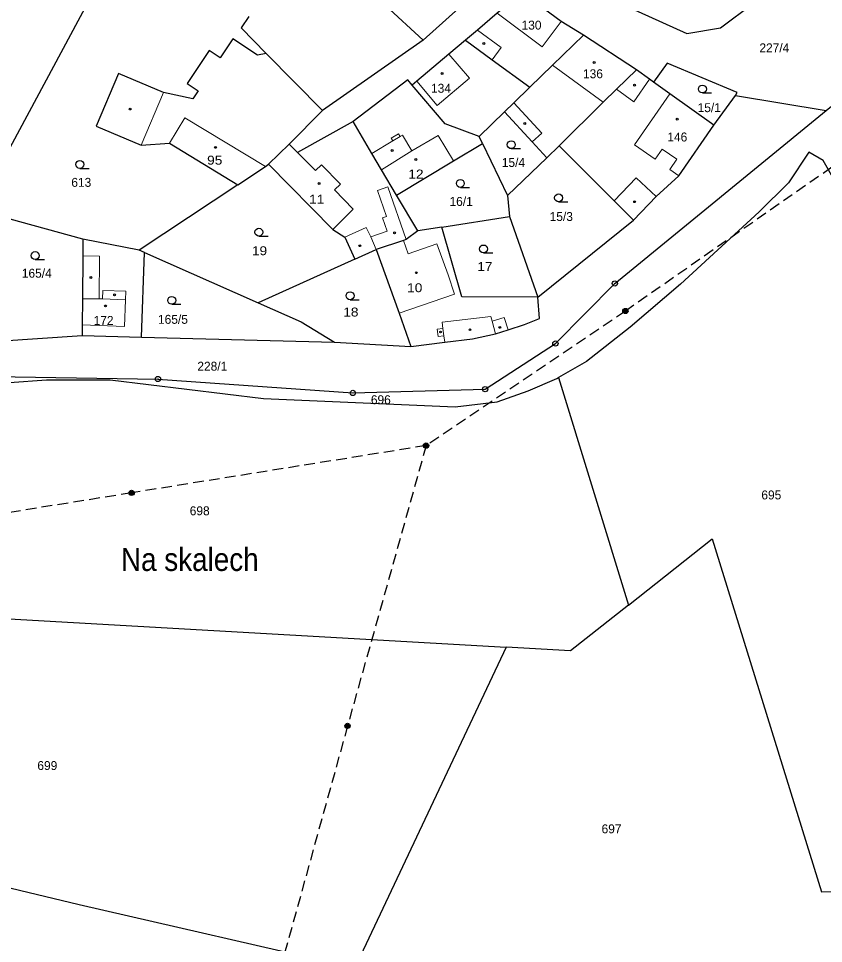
# Model space of a CAD drawing. Extents: x -754445 to -751443, y -1030748 to -1028224.
# Drawn here: x -752716 to -752562.9, y -1029419.8 to -1029243.8 of the extents above; entities that cross this region are included whole.
import ezdxf
from ezdxf.enums import TextEntityAlignment as Align

# ---------------------------------------------------------------- set-up
doc = ezdxf.new("R2010")
doc.units = 0
doc.header["$LTSCALE"] = 0.68
doc.linetypes.add('MEDIUM_DASHED', pattern=[4.5, 3, -1.5])
for name, color, linetype, lineweight in [('1', 7, 'Continuous', 25), ('3', 7, 'Continuous', 25), ('4', 7, 'Continuous', 13), ('5', 7, 'Continuous', 25), ('6', 7, 'Continuous', 25), ('7', 7, 'Continuous', 13), ('8', 7, 'Continuous', 25)]:
    doc.layers.add(name, color=color, linetype=linetype, lineweight=lineweight)
doc.layers.add('2', color=7, linetype='Continuous')

msp = doc.modelspace()

# ---------------------------------------------------------------- linework, layer by layer
at = {"layer": '1'}
for p, q in [((-752639.05, -1029247.94), (-752658.18, -1029261.32)), ((-752598.47, -1029253.59), (-752608.54, -1029247.02)), ((-752583.72, -1029264.15), (-752579.64, -1029258.45)), ((-752628.42, -1029266.26), (-752623.6, -1029261.6)), ((-752627.76, -1029267.63), (-752623.01, -1029277.47)), ((-752615.51, -1029270.33), (-752613.17, -1029268.02)), ((-752674.29, -1029275.44), (-752693.09, -1029287.89)), ((-752640.05, -1029284.21), (-752644.11, -1029277.42)), ((-752635.47, -1029283.5), (-752622.63, -1029281.5)), ((-752693.09, -1029287.89), (-752703.79, -1029285.82)), ((-752692.05, -1029288.35), (-752693.09, -1029287.89)), ((-752692.65, -1029304.42), (-752692.05, -1029288.35)), ((-752692.05, -1029288.35), (-752670.41, -1029297.95)), ((-752652.05, -1029289.61), (-752647.96, -1029287.75)), ((-752652.05, -1029289.61), (-752670.41, -1029297.95)), ((-752720, -1029305.22), (-752703.9, -1029304.12)), ((-752692.65, -1029304.42), (-752655.91, -1029305.39)), ((-752655.91, -1029305.39), (-752641.38, -1029306.24)), ((-752772.84, -1029354.85), (-752623.27, -1029363.43))]:
    msp.add_line(p, q, dxfattribs=at)
for points in [[(-752685.79, -1029207.91), (-752692.16, -1029223.36), (-752696.43, -1029228.8), (-752722.35, -1029277.04)], [(-752637.1, -1029221.56), (-752651.14, -1029236.82), (-752646.2, -1029241.37), (-752639.05, -1029247.94)], [(-752639.05, -1029247.94), (-752626.08, -1029236.25), (-752622.98, -1029233.2), (-752632.16, -1029226.11), (-752637.1, -1029221.56)], [(-752604.76, -1029239.45), (-752588.85, -1029246.7), (-752582.48, -1029245.63), (-752576.21, -1029240.91), (-752574.33, -1029235.9)], [(-752608.54, -1029247.02), (-752612.8, -1029244.39), (-752620.23, -1029238.87), (-752624.94, -1029242.84), (-752628.72, -1029246.03), (-752631, -1029247.96)], [(-752672.22, -1029243.44), (-752673.66, -1029245.63), (-752668.9, -1029250.46)], [(-752668.9, -1029250.46), (-752670.58, -1029250.78), (-752675.24, -1029247.67), (-752677.68, -1029251.33), (-752679.76, -1029249.94), (-752683.92, -1029256.18), (-752681.84, -1029257.57), (-752682.86, -1029259.09), (-752688.46, -1029257.91), (-752696.98, -1029254.28), (-752701.24, -1029264.31), (-752692.72, -1029267.93), (-752687.33, -1029267.55), (-752674.29, -1029275.44)], [(-752631, -1029247.96), (-752634.13, -1029250.59), (-752640.24, -1029255.75), (-752641.11, -1029256.49)], [(-752631, -1029247.96), (-752625.93, -1029251.68), (-752618.77, -1029256.92)], [(-752618.77, -1029256.92), (-752614.44, -1029252.73), (-752608.54, -1029247.02)], [(-752664.53, -1029267.71), (-752658.18, -1029261.32), (-752668.9, -1029250.46)], [(-752579.64, -1029258.45), (-752579.28, -1029257.93), (-752592.63, -1029252.32), (-752595.22, -1029255.92)], [(-752613.17, -1029268.02), (-752604.77, -1029259.72), (-752602.25, -1029257.27), (-752598.47, -1029253.59)], [(-752595.22, -1029255.92), (-752596, -1029255.36), (-752598.47, -1029253.59)], [(-752579.64, -1029258.45), (-752562.35, -1029261.32), (-752556, -1029256.17), (-752556.77, -1029254.43)], [(-752641.11, -1029256.49), (-752641.97, -1029255.48), (-752652.37, -1029263.45)], [(-752628.42, -1029266.26), (-752634.83, -1029263.88), (-752641.11, -1029256.49)], [(-752583.72, -1029264.15), (-752592.13, -1029258.14), (-752595.22, -1029255.92)], [(-752623.6, -1029261.6), (-752621.8, -1029259.86), (-752618.77, -1029256.92)], [(-752748.57, -1029322.36), (-752743.86, -1029318.74), (-752724.5, -1029311.89), (-752689.5, -1029312.41), (-752652.42, -1029315.06), (-752627.25, -1029314.34), (-752613.89, -1029305.67), (-752602.57, -1029294.23), (-752562.35, -1029261.32)], [(-752623.6, -1029261.6), (-752618.3, -1029267.32), (-752615.51, -1029270.33)], [(-752652.37, -1029263.45), (-752662.95, -1029269.31), (-752664.53, -1029267.71), (-752668.45, -1029271.57)], [(-752644.11, -1029277.42), (-752647, -1029272.59), (-752648.82, -1029269.49), (-752652.37, -1029263.45)], [(-752599, -1029282.2), (-752594.74, -1029277.68), (-752590.38, -1029273.78), (-752583.72, -1029264.15)], [(-752644.11, -1029277.42), (-752633.27, -1029270.93), (-752627.76, -1029267.63), (-752628.42, -1029266.26)], [(-752613.17, -1029268.02), (-752602.69, -1029278.49), (-752599, -1029282.2)], [(-752615.51, -1029270.33), (-752623.01, -1029277.47), (-752622.63, -1029281.5)], [(-752522.17, -1029409.72), (-752522.43, -1029399.51), (-752523.08, -1029388.56), (-752527.18, -1029371.5), (-752531.84, -1029358.15), (-752542.54, -1029321.99), (-752544.93, -1029314.06), (-752554.17, -1029288.01), (-752560.62, -1029274.94), (-752562.95, -1029270.86), (-752565.69, -1029269.27), (-752569.55, -1029275.11), (-752575.13, -1029280.6), (-752590.06, -1029294.35), (-752599.64, -1029302.52), (-752607.95, -1029309.08), (-752613.3, -1029312.12), (-752599.99, -1029355.41)], [(-752674.29, -1029275.44), (-752669.07, -1029271.98), (-752668.45, -1029271.57)], [(-752668.45, -1029271.57), (-752656.26, -1029283.97), (-752653.95, -1029285.42), (-752652.05, -1029289.61)], [(-752703.79, -1029285.82), (-752720.24, -1029281.3), (-752722.35, -1029277.04)], [(-752622.63, -1029281.5), (-752617.23, -1029296.82), (-752599, -1029282.2)], [(-752640.05, -1029284.21), (-752642.25, -1029285.89), (-752642.77, -1029286.06), (-752647.96, -1029287.75)], [(-752617.23, -1029296.82), (-752631.67, -1029296.75), (-752635.47, -1029283.5), (-752640.05, -1029284.21)], [(-752703.79, -1029285.82), (-752703.81, -1029288.99), (-752703.86, -1029297.14), (-752703.89, -1029302.12), (-752703.9, -1029304.12), (-752692.65, -1029304.42)], [(-752647.96, -1029287.75), (-752643.64, -1029299.89), (-752641.38, -1029306.24)], [(-752641.38, -1029306.24), (-752634.92, -1029305.42), (-752629.66, -1029304.75), (-752625.3, -1029303.84), (-752622.89, -1029303.08), (-752619.75, -1029302.07), (-752616.91, -1029300.91), (-752617.23, -1029296.82)], [(-752670.41, -1029297.95), (-752662.27, -1029301.54), (-752655.91, -1029305.39)], [(-752772.84, -1029354.85), (-752763.68, -1029344.42), (-752755.9, -1029335.07), (-752747.48, -1029325.32), (-752743.16, -1029321.72), (-752739.58, -1029319.13), (-752733.56, -1029316.35), (-752725.37, -1029314.13), (-752717.73, -1029313.07), (-752710.68, -1029312.55), (-752698.61, -1029312.55), (-752669.4, -1029316.09), (-752632.97, -1029317.72), (-752624.98, -1029316.73), (-752619.09, -1029314.66), (-752613.62, -1029312.3), (-752613.3, -1029312.12)], [(-752599.99, -1029355.41), (-752584.04, -1029342.8), (-752563.24, -1029409.94), (-752522.17, -1029409.72)], [(-752599.99, -1029355.41), (-752611.02, -1029364.13), (-752623.27, -1029363.43), (-752652.02, -1029424.42)], [(-752788.12, -1029385.09), (-752769.32, -1029393.45), (-752756.2, -1029398.64), (-752737.01, -1029404.56), (-752704.52, -1029412.39), (-752652.02, -1029424.42)]]:
    msp.add_lwpolyline(points, dxfattribs=at)
at = {"layer": '3'}
for p, q in [((-752585.913, -1029257.99), (-752584.163, -1029257.99)), ((-752622.283, -1029268.59), (-752620.533, -1029268.59)), ((-752704.363, -1029272.34), (-752702.613, -1029272.34)), ((-752631.973, -1029275.95), (-752630.223, -1029275.95)), ((-752613.283, -1029278.69), (-752611.533, -1029278.69)), ((-752670.303, -1029285.23), (-752668.553, -1029285.23)), ((-752627.563, -1029288.42), (-752625.813, -1029288.42)), ((-752712.863, -1029289.68), (-752711.113, -1029289.68)), ((-752686.873, -1029298.2), (-752685.123, -1029298.2)), ((-752652.953, -1029297.32), (-752651.203, -1029297.32))]:
    msp.add_line(p, q, dxfattribs=at)
for centre in [(-752585.9129, -1029257.2398), (-752622.2829, -1029267.8398), (-752704.3629, -1029271.5898), (-752631.9729, -1029275.1998), (-752613.2829, -1029277.9398), (-752670.3029, -1029284.4798), (-752712.8629, -1029288.9298), (-752627.5629, -1029287.6698), (-752686.8729, -1029297.4498), (-752652.9529, -1029296.5698)]:
    msp.add_circle(centre, 0.75, dxfattribs=at)
at = {"layer": '4'}
for p, q in [((-752624.94, -1029242.84), (-752616.38, -1029249.21)), ((-752616.38, -1029249.21), (-752612.8, -1029244.39)), ((-752624.21, -1029249.33), (-752628.72, -1029246.03)), ((-752624.21, -1029249.33), (-752625.93, -1029251.68)), ((-752630.23, -1029255.21), (-752634.13, -1029250.59)), ((-752614.44, -1029252.73), (-752604.77, -1029259.72)), ((-752640.24, -1029255.75), (-752636.38, -1029260.36)), ((-752630.23, -1029255.21), (-752636.38, -1029260.36)), ((-752598.99, -1029259.67), (-752596, -1029255.36)), ((-752692.72, -1029267.93), (-752688.46, -1029257.91)), ((-752602.25, -1029257.27), (-752598.99, -1029259.67)), ((-752592.13, -1029258.14), (-752598.85, -1029267.84)), ((-752616.47, -1029265.62), (-752621.8, -1029259.86)), ((-752687.33, -1029267.55), (-752684.4, -1029262.71)), ((-752669.07, -1029271.98), (-752684.4, -1029262.71)), ((-752644.84, -1029267.11), (-752648.82, -1029269.49)), ((-752645.14, -1029266.59), (-752643.71, -1029265.74)), ((-752644.84, -1029267.11), (-752645.14, -1029266.59)), ((-752643.4, -1029266.25), (-752644.84, -1029267.11)), ((-752643.71, -1029265.74), (-752643.4, -1029266.25)), ((-752643, -1029266.02), (-752643.4, -1029266.25)), ((-752641.2, -1029269.03), (-752643, -1029266.02)), ((-752641.2, -1029269.03), (-752636.17, -1029266.11)), ((-752633.27, -1029270.93), (-752636.17, -1029266.11)), ((-752616.47, -1029265.62), (-752618.3, -1029267.32)), ((-752647, -1029272.59), (-752641.2, -1029269.03)), ((-752598.85, -1029267.84), (-752594.92, -1029270.57)), ((-752594.92, -1029270.57), (-752593.6, -1029268.66)), ((-752593.6, -1029268.66), (-752590.76, -1029270.61)), ((-752662.95, -1029269.31), (-752659.55, -1029272.77)), ((-752590.76, -1029270.61), (-752592.09, -1029272.55)), ((-752658.41, -1029271.65), (-752659.55, -1029272.77)), ((-752658.41, -1029271.65), (-752654.79, -1029275.33)), ((-752592.09, -1029272.55), (-752590.38, -1029273.78)), ((-752598.5, -1029274.14), (-752602.69, -1029278.49)), ((-752598.5, -1029274.14), (-752594.74, -1029277.68)), ((-752654.79, -1029275.33), (-752655.93, -1029276.45)), ((-752647.74, -1029276.52), (-752645.75, -1029275.83)), ((-752645.75, -1029275.83), (-752642.25, -1029285.89)), ((-752655.93, -1029276.45), (-752652.34, -1029280.11)), ((-752646.02, -1029281.47), (-752647.74, -1029276.52)), ((-752656.26, -1029283.97), (-752652.34, -1029280.11)), ((-752646.77, -1029281.74), (-752646.02, -1029281.47)), ((-752645.88, -1029284.29), (-752646.77, -1029281.74)), ((-752649.86, -1029283.56), (-752653.95, -1029285.42)), ((-752649.86, -1029283.56), (-752649.03, -1029285.38)), ((-752649.03, -1029285.38), (-752645.88, -1029284.29)), ((-752649.03, -1029285.38), (-752647.96, -1029287.75)), ((-752642.77, -1029286.06), (-752641.89, -1029288.61)), ((-752641.89, -1029288.61), (-752636.42, -1029286.71)), ((-752636.42, -1029286.71), (-752634.31, -1029292.57)), ((-752703.81, -1029288.99), (-752700.63, -1029289.01)), ((-752700.63, -1029289.01), (-752700.68, -1029297.16)), ((-752634.31, -1029292.57), (-752633.11, -1029296.24)), ((-752700.68, -1029297.16), (-752703.86, -1029297.14)), ((-752700.04, -1029297.16), (-752700.68, -1029297.16)), ((-752700.04, -1029297.16), (-752699.98, -1029295.56)), ((-752700.04, -1029297.16), (-752695.69, -1029297.33)), ((-752699.98, -1029295.56), (-752695.63, -1029295.72)), ((-752695.63, -1029295.72), (-752695.69, -1029297.33)), ((-752633.11, -1029296.24), (-752643.64, -1029299.89)), ((-752695.69, -1029297.33), (-752695.88, -1029302.42)), ((-752635.45, -1029301.6), (-752626.17, -1029300.55)), ((-752626.17, -1029300.55), (-752625.94, -1029301.42)), ((-752625.94, -1029301.42), (-752623.64, -1029300.7)), ((-752623.64, -1029300.7), (-752622.89, -1029303.08)), ((-752703.89, -1029302.12), (-752695.88, -1029302.42)), ((-752635.28, -1029302.79), (-752635.45, -1029301.6)), ((-752625.94, -1029301.42), (-752625.3, -1029303.84)), ((-752636.37, -1029302.94), (-752635.28, -1029302.79)), ((-752636.37, -1029302.94), (-752636.18, -1029304.33)), ((-752636.18, -1029304.33), (-752635.09, -1029304.18)), ((-752635.09, -1029304.18), (-752635.28, -1029302.79)), ((-752634.92, -1029305.42), (-752635.09, -1029304.18))]:
    msp.add_line(p, q, dxfattribs=at)
at = {"layer": '5'}
for centre in [(-752627.4868, -1029248.5892), (-752606.5168, -1029252.1892), (-752635.4568, -1029254.2992), (-752598.8168, -1029256.4992), (-752694.7968, -1029261.0492), (-752619.7268, -1029263.7892), (-752590.6968, -1029262.9692), (-752678.5668, -1029268.3492), (-752644.9268, -1029268.9492), (-752640.4268, -1029270.6492), (-752658.8568, -1029275.2292), (-752598.8168, -1029278.6792), (-752644.4768, -1029284.5992), (-752651.1068, -1029287.0492), (-752702.2468, -1029293.0892), (-752640.3468, -1029292.1892), (-752697.7468, -1029296.3992), (-752699.4868, -1029298.5092), (-752624.4468, -1029302.5892), (-752635.7268, -1029303.4692), (-752630.1368, -1029303.0292)]:
    msp.add_circle(centre, 0.175, dxfattribs=at)
at = {"layer": '6', "linetype": 'MEDIUM_DASHED'}
msp.add_line((-752561.29, -1029272.12), (-752600.57, -1029299.48), dxfattribs=at)
for points in [[(-752600.57, -1029299.48), (-752638.49, -1029325.08), (-752653.43, -1029378.4), (-752668.49, -1029432.81), (-752691.97, -1029517.07), (-752725.07, -1029640.53), (-752753.53, -1029737.08), (-752782.66, -1029841.76), (-752799.51, -1029901.49)], [(-752638.49, -1029325.08), (-752694.51, -1029334.07), (-752748.02, -1029342.67), (-752809.39, -1029352.53), (-752875.51, -1029363.18)]]:
    msp.add_lwpolyline(points, dxfattribs=at)
at = {"layer": '6'}
for centre, radius in [((-752600.5734, -1029299.4799), 0.5), ((-752600.5734, -1029299.4799), 0.4), ((-752600.5734, -1029299.4799), 0.3), ((-752600.5734, -1029299.4799), 0.2), ((-752600.5734, -1029299.4799), 0.1), ((-752638.4934, -1029325.0799), 0.5), ((-752638.4934, -1029325.0799), 0.4), ((-752638.4934, -1029325.0799), 0.3), ((-752638.4934, -1029325.0799), 0.2), ((-752638.4934, -1029325.0799), 0.1), ((-752694.5134, -1029334.0699), 0.5), ((-752694.5134, -1029334.0699), 0.4), ((-752694.5134, -1029334.0699), 0.3), ((-752694.5134, -1029334.0699), 0.2), ((-752694.5134, -1029334.0699), 0.1), ((-752653.4334, -1029378.3999), 0.5), ((-752653.4334, -1029378.3999), 0.4), ((-752653.4334, -1029378.3999), 0.3), ((-752653.4334, -1029378.3999), 0.2), ((-752653.4334, -1029378.3999), 0.1)]:
    msp.add_circle(centre, radius, dxfattribs=at)
at = {"layer": '8'}
for centre, radius in [((-752602.57, -1029294.2299), 0.5), ((-752602.57, -1029294.2299), 0.0303), ((-752613.89, -1029305.6699), 0.5), ((-752613.89, -1029305.6699), 0.0303), ((-752689.5, -1029312.4099), 0.5), ((-752689.5, -1029312.4099), 0.0303), ((-752652.42, -1029315.0599), 0.5), ((-752627.25, -1029314.3399), 0.5), ((-752627.25, -1029314.3399), 0.0303), ((-752652.42, -1029315.0599), 0.0303)]:
    msp.add_circle(centre, radius, dxfattribs=at)

# ---------------------------------------------------------------- texts
at = {"layer": '2'}
for s, p in [('130', (-752618.429, -1029245.94)), ('227/4', (-752572.23, -1029250.26)), ('136', (-752606.739, -1029255.19)), ('134', (-752635.649, -1029257.95)), ('15/1', (-752584.62, -1029261.64)), ('146', (-752590.689, -1029267.22)), ('15/4', (-752621.87, -1029272.07)), ('613', (-752704.089, -1029275.85)), ('16/1', (-752631.82, -1029279.48)), ('15/3', (-752612.77, -1029282.35)), ('165/4', (-752712.56, -1029293.14)), ('172', (-752699.849, -1029302.12)), ('165/5', (-752686.65, -1029301.91)), ('228/1', (-752679.16, -1029310.83)), ('696', (-752647.099, -1029317.206)), ('695', (-752572.809, -1029335.316)), ('698', (-752681.559, -1029338.336)), ('699', (-752710.549, -1029386.796)), ('697', (-752603.209, -1029398.836))]:
    msp.add_text(s, height=1.7, dxfattribs=at).set_placement(p, align=Align.CENTER)
at = {"layer": '2', "width": 1.15}
for s, p in [('95', (-752678.7, -1029271.63)), ('12', (-752640.42, -1029274.27)), ('11', (-752659.29, -1029279.05)), ('19', (-752670.18, -1029288.86)), ('17', (-752627.31, -1029291.87)), ('10', (-752640.65, -1029295.9)), ('18', (-752652.8, -1029300.52))]:
    msp.add_text(s, height=1.7, dxfattribs=at).set_placement(p, align=Align.CENTER)
at = {"layer": '7', "width": 0.9}
msp.add_text('Na skalech', height=4.4, dxfattribs=at).set_placement((-752683.44, -1029348.93), align=Align.CENTER)

doc.saveas('drawing.dxf')
